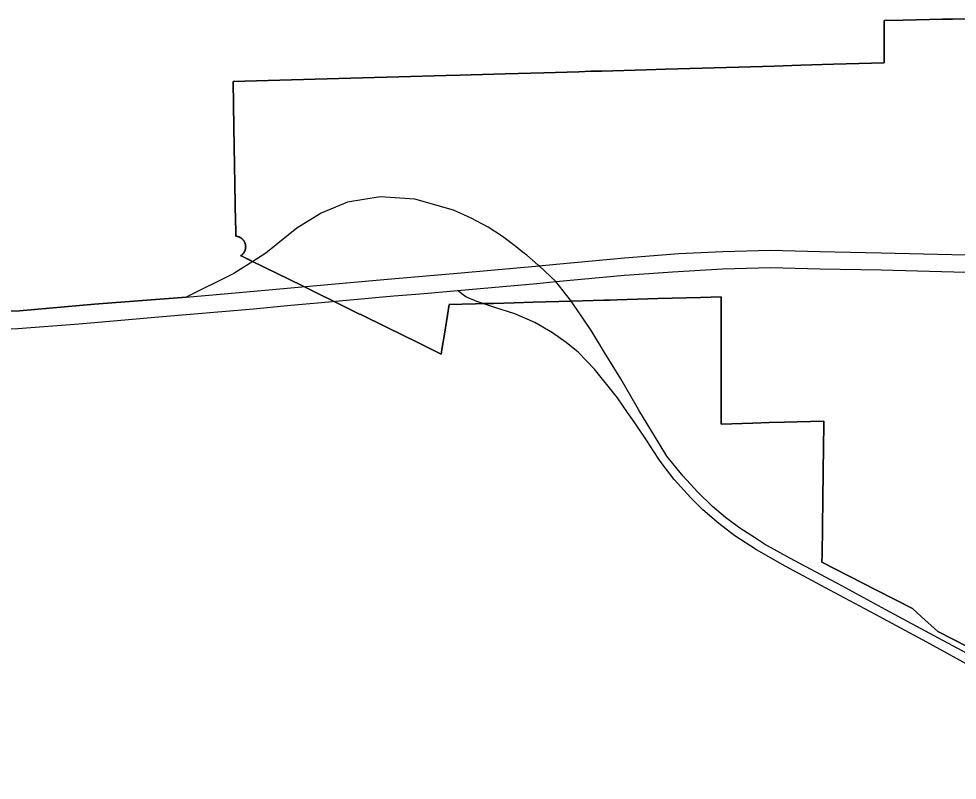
# Model space of a CAD drawing. Extents: x 0 to 34, y 0 to 22.
# Drawn here: x 4.6123 to 4.6836, y 15.7009 to 15.7587 of the extents above; entities that cross this region are included whole.
import ezdxf

# ---------------------------------------------------------------- set-up
doc = ezdxf.new("R2010")
doc.units = 0
for name, color, linetype in [('GM_X_Corporation', 7, 'Continuous'), ('GM_X_Interstate_Route', 7, 'Continuous'), ('GM_X_State_Route', 7, 'Continuous')]:
    doc.layers.add(name, color=color, linetype=linetype)

msp = doc.modelspace()

# ---------------------------------------------------------------- linework, layer by layer
at = {"layer": 'GM_X_Corporation'}
for points in [[(4.684309, 15.71105), (4.682089, 15.712181), (4.680848, 15.713311), (4.680159, 15.713938), (4.677443, 15.715334), (4.6733, 15.717463), (4.673307, 15.718007), (4.673365, 15.722268), (4.673419, 15.726245), (4.673441, 15.727833), (4.673445, 15.728163), (4.673445, 15.728163), (4.671422, 15.728103), (4.670453, 15.728075), (4.669283, 15.72804), (4.668045, 15.728004), (4.66565, 15.727934), (4.665652, 15.730187), (4.665656, 15.73386), (4.665659, 15.736238), (4.66566, 15.737588), (4.664072, 15.737542), (4.660858, 15.73745), (4.657724, 15.737361), (4.657164, 15.737344), (4.656732, 15.737332), (4.654318, 15.737263), (4.654302, 15.737262), (4.651371, 15.737178), (4.649949, 15.737138), (4.648381, 15.737093), (4.647519, 15.737068), (4.647015, 15.737054), (4.645965, 15.737024), (4.645001, 15.736996), (4.644872, 15.736192), (4.644643, 15.734764), (4.644478, 15.733738), (4.644398, 15.73324), (4.644398, 15.73324), (4.642729, 15.73406), (4.640206, 15.7353), (4.638293, 15.73624), (4.638205, 15.736283), (4.637691, 15.736536), (4.636627, 15.737058), (4.636224, 15.737256), (4.635028, 15.737843), (4.633875, 15.73841), (4.629972, 15.740328), (4.629961, 15.740333), (4.629318, 15.740649), (4.629193, 15.74071), (4.629203, 15.740717), (4.629205, 15.740718), (4.629214, 15.740725), (4.629216, 15.740726), (4.629226, 15.740733), (4.629228, 15.740734), (4.629237, 15.740741), (4.629239, 15.740742), (4.629248, 15.740749), (4.62925, 15.740751), (4.629259, 15.740758), (4.629261, 15.740759), (4.62927, 15.740767), (4.629272, 15.740768), (4.629281, 15.740776), (4.629283, 15.740777), (4.629292, 15.740785), (4.629293, 15.740787), (4.629302, 15.740794), (4.629304, 15.740796), (4.629312, 15.740804), (4.629314, 15.740806), (4.629322, 15.740814), (4.629324, 15.740815), (4.629332, 15.740824), (4.629334, 15.740825), (4.629342, 15.740834), (4.629344, 15.740835), (4.629352, 15.740844), (4.629353, 15.740846), (4.629361, 15.740854), (4.629363, 15.740856), (4.62937, 15.740865), (4.629372, 15.740867), (4.629379, 15.740876), (4.629381, 15.740878), (4.629388, 15.740887), (4.62939, 15.740888), (4.629397, 15.740898), (4.629398, 15.7409), (4.629405, 15.740909), (4.629407, 15.740911), (4.629413, 15.74092), (4.629415, 15.740922), (4.629421, 15.740932), (4.629423, 15.740934), (4.629429, 15.740943), (4.629431, 15.740945), (4.629437, 15.740955), (4.629438, 15.740957), (4.629444, 15.740967), (4.629446, 15.740969), (4.629452, 15.740979), (4.629453, 15.740981), (4.629459, 15.740991), (4.62946, 15.740993), (4.629465, 15.741003), (4.629467, 15.741005), (4.629472, 15.741016), (4.629473, 15.741018), (4.629478, 15.741028), (4.62948, 15.74103), (4.629484, 15.741041), (4.629486, 15.741043), (4.62949, 15.741053), (4.629492, 15.741056), (4.629496, 15.741066), (4.629497, 15.741069), (4.629502, 15.741079), (4.629503, 15.741081), (4.629507, 15.741092), (4.629508, 15.741095), (4.629512, 15.741105), (4.629513, 15.741108), (4.629517, 15.741118), (4.629518, 15.741121), (4.629521, 15.741132), (4.629522, 15.741134), (4.629526, 15.741145), (4.629526, 15.741147), (4.62953, 15.741158), (4.629531, 15.741161), (4.629534, 15.741172), (4.629534, 15.741174), (4.629537, 15.741185), (4.629538, 15.741188), (4.629541, 15.741199), (4.629541, 15.741202), (4.629544, 15.741213), (4.629544, 15.741215), (4.629547, 15.741226), (4.629547, 15.741229), (4.629549, 15.74124), (4.62955, 15.741243), (4.629552, 15.741254), (4.629552, 15.741256), (4.629554, 15.741268), (4.629554, 15.74127), (4.629556, 15.741282), (4.629556, 15.741284), (4.629558, 15.741296), (4.629558, 15.741298), (4.629559, 15.74131), (4.62956, 15.741312), (4.62956, 15.741324), (4.629561, 15.741326), (4.629562, 15.741338), (4.629562, 15.74134), (4.629562, 15.741352), (4.629562, 15.741354), (4.629563, 15.741366), (4.629563, 15.741368), (4.629563, 15.74138), (4.629563, 15.741382), (4.629563, 15.741394), (4.629563, 15.741396), (4.629563, 15.741408), (4.629563, 15.74141), (4.629562, 15.741422), (4.629562, 15.741424), (4.629561, 15.741436), (4.629561, 15.741438), (4.629561, 15.74145), (4.62956, 15.741452), (4.629559, 15.741464), (4.629559, 15.741466), (4.629558, 15.741478), (4.629558, 15.74148), (4.629556, 15.741492), (4.629556, 15.741494), (4.629554, 15.741505), (4.629554, 15.741508), (4.629552, 15.741519), (4.629552, 15.741522), (4.62955, 15.741533), (4.629549, 15.741536), (4.629547, 15.741547), (4.629546, 15.741549), (4.629544, 15.741561), (4.629543, 15.741563), (4.629541, 15.741574), (4.62954, 15.741577), (4.629537, 15.741588), (4.629537, 15.74159), (4.629534, 15.741601), (4.629533, 15.741604), (4.62953, 15.741615), (4.629529, 15.741617), (4.629526, 15.741628), (4.629525, 15.741631), (4.629522, 15.741642), (4.629521, 15.741644), (4.629517, 15.741655), (4.629516, 15.741657), (4.629512, 15.741668), (4.629511, 15.741671), (4.629507, 15.741681), (4.629506, 15.741684), (4.629502, 15.741694), (4.629501, 15.741697), (4.629497, 15.741707), (4.629496, 15.741709), (4.629491, 15.74172), (4.62949, 15.741722), (4.629485, 15.741733), (4.629484, 15.741735), (4.629479, 15.741745), (4.629478, 15.741747), (4.629472, 15.741758), (4.629471, 15.74176), (4.629466, 15.74177), (4.629465, 15.741772), (4.629459, 15.741782), (4.629458, 15.741785), (4.629452, 15.741795), (4.629451, 15.741797), (4.629445, 15.741807), (4.629443, 15.741809), (4.629437, 15.741819), (4.629436, 15.741821), (4.62943, 15.74183), (4.629428, 15.741832), (4.629422, 15.741842), (4.62942, 15.741844), (4.629414, 15.741853), (4.629412, 15.741855), (4.629407, 15.741862), (4.629406, 15.741865), (4.629404, 15.741867), (4.629397, 15.741876), (4.629396, 15.741878), (4.629389, 15.741887), (4.629387, 15.741889), (4.62938, 15.741898), (4.629378, 15.7419), (4.629371, 15.741909), (4.629369, 15.741911), (4.629362, 15.741919), (4.62936, 15.741921), (4.629352, 15.74193), (4.629351, 15.741932), (4.629343, 15.74194), (4.629341, 15.741942), (4.629333, 15.74195), (4.629331, 15.741952), (4.629323, 15.74196), (4.629321, 15.741962), (4.629313, 15.74197), (4.629311, 15.741971), (4.629303, 15.741979), (4.629301, 15.741981), (4.629292, 15.741989), (4.62929, 15.74199), (4.629282, 15.741998), (4.62928, 15.742), (4.629271, 15.742007), (4.629269, 15.742008), (4.62926, 15.742016), (4.629258, 15.742017), (4.629249, 15.742024), (4.629247, 15.742026), (4.629238, 15.742033), (4.629236, 15.742034), (4.629226, 15.742041), (4.629224, 15.742043), (4.629215, 15.742049), (4.629213, 15.74205), (4.629203, 15.742057), (4.629201, 15.742058), (4.629192, 15.742065), (4.62919, 15.742066), (4.62918, 15.742072), (4.629178, 15.742073), (4.629168, 15.742079), (4.629166, 15.742081), (4.629155, 15.742086), (4.629153, 15.742087), (4.629143, 15.742093), (4.629141, 15.742094), (4.629131, 15.7421), (4.629129, 15.742101), (4.629118, 15.742106), (4.629116, 15.742107), (4.629106, 15.742112), (4.629104, 15.742113), (4.629093, 15.742118), (4.629091, 15.742119), (4.62908, 15.742124), (4.629078, 15.742125), (4.629067, 15.742129), (4.629065, 15.74213), (4.629054, 15.742135), (4.629052, 15.742136), (4.629041, 15.74214), (4.629039, 15.742141), (4.629028, 15.742144), (4.629026, 15.742145), (4.629015, 15.742149), (4.629012, 15.74215), (4.629001, 15.742153), (4.628999, 15.742154), (4.628988, 15.742158), (4.628986, 15.742158), (4.628975, 15.742161), (4.628972, 15.742162), (4.628961, 15.742165), (4.628959, 15.742166), (4.628947, 15.742168), (4.628945, 15.742169), (4.628934, 15.742172), (4.628931, 15.742172), (4.62892, 15.742175), (4.628918, 15.742175), (4.628906, 15.742177), (4.628904, 15.742178), (4.628892, 15.74218), (4.62889, 15.74218), (4.628879, 15.742182), (4.628876, 15.742182), (4.628865, 15.742184), (4.628862, 15.742184), (4.628851, 15.742186), (4.628848, 15.742186), (4.628837, 15.742187), (4.628834, 15.742187), (4.628823, 15.742188), (4.62882, 15.742189), (4.62881, 15.742731), (4.628809, 15.742798), (4.628801, 15.743216), (4.628668, 15.750451), (4.628604, 15.753914), (4.632157, 15.754017), (4.638438, 15.754198), (4.641192, 15.754277), (4.644762, 15.75438), (4.645814, 15.754411), (4.649268, 15.754511), (4.652197, 15.754595), (4.654858, 15.754672), (4.655749, 15.754698), (4.656592, 15.754722), (4.659964, 15.754819), (4.661424, 15.754861), (4.666045, 15.754995), (4.667001, 15.755022), (4.66966, 15.755099), (4.671684, 15.755158), (4.674163, 15.755229), (4.678016, 15.75534), (4.678022, 15.758555), (4.679452, 15.758584), (4.682457, 15.758645), (4.683212, 15.758661), (4.684471, 15.758686)], [(4.684471, 15.758686), (4.683212, 15.758661), (4.682457, 15.758645), (4.679452, 15.758584), (4.678022, 15.758555), (4.678016, 15.75534), (4.674163, 15.755229), (4.671684, 15.755158), (4.66966, 15.755099), (4.667001, 15.755022), (4.666045, 15.754995), (4.661424, 15.754861), (4.659964, 15.754819), (4.656592, 15.754722), (4.655749, 15.754698), (4.654858, 15.754672), (4.652197, 15.754595), (4.649268, 15.754511), (4.645814, 15.754411), (4.644762, 15.75438), (4.641192, 15.754277), (4.638438, 15.754198), (4.632157, 15.754017), (4.628604, 15.753914), (4.628668, 15.750451), (4.628801, 15.743216), (4.628809, 15.742798), (4.62881, 15.742731), (4.62882, 15.742189), (4.628823, 15.742188), (4.628834, 15.742187), (4.628837, 15.742187), (4.628848, 15.742186), (4.628851, 15.742186), (4.628862, 15.742184), (4.628865, 15.742184), (4.628876, 15.742182), (4.628879, 15.742182), (4.62889, 15.74218), (4.628892, 15.74218), (4.628904, 15.742178), (4.628906, 15.742177), (4.628918, 15.742175), (4.62892, 15.742175), (4.628931, 15.742172), (4.628934, 15.742172), (4.628945, 15.742169), (4.628947, 15.742168), (4.628959, 15.742166), (4.628961, 15.742165), (4.628972, 15.742162), (4.628975, 15.742161), (4.628986, 15.742158), (4.628988, 15.742158), (4.628999, 15.742154), (4.629001, 15.742153), (4.629012, 15.74215), (4.629015, 15.742149), (4.629026, 15.742145), (4.629028, 15.742144), (4.629039, 15.742141), (4.629041, 15.74214), (4.629052, 15.742136), (4.629054, 15.742135), (4.629065, 15.74213), (4.629067, 15.742129), (4.629078, 15.742125), (4.62908, 15.742124), (4.629091, 15.742119), (4.629093, 15.742118), (4.629104, 15.742113), (4.629106, 15.742112), (4.629116, 15.742107), (4.629118, 15.742106), (4.629129, 15.742101), (4.629131, 15.7421), (4.629141, 15.742094), (4.629143, 15.742093), (4.629153, 15.742087), (4.629155, 15.742086), (4.629166, 15.742081), (4.629168, 15.742079), (4.629178, 15.742073), (4.62918, 15.742072), (4.62919, 15.742066), (4.629192, 15.742065), (4.629201, 15.742058), (4.629203, 15.742057), (4.629213, 15.74205), (4.629215, 15.742049), (4.629224, 15.742043), (4.629226, 15.742041), (4.629236, 15.742034), (4.629238, 15.742033), (4.629247, 15.742026), (4.629249, 15.742024), (4.629258, 15.742017), (4.62926, 15.742016), (4.629269, 15.742008), (4.629271, 15.742007), (4.62928, 15.742), (4.629282, 15.741998), (4.62929, 15.74199), (4.629292, 15.741989), (4.629301, 15.741981), (4.629303, 15.741979), (4.629311, 15.741971), (4.629313, 15.74197), (4.629321, 15.741962), (4.629323, 15.74196), (4.629331, 15.741952), (4.629333, 15.74195), (4.629341, 15.741942), (4.629343, 15.74194), (4.629351, 15.741932), (4.629352, 15.74193), (4.62936, 15.741921), (4.629362, 15.741919), (4.629369, 15.741911), (4.629371, 15.741909), (4.629378, 15.7419), (4.62938, 15.741898), (4.629387, 15.741889), (4.629389, 15.741887), (4.629396, 15.741878), (4.629397, 15.741876), (4.629404, 15.741867), (4.629406, 15.741865), (4.629407, 15.741862), (4.629412, 15.741855), (4.629414, 15.741853), (4.62942, 15.741844), (4.629422, 15.741842), (4.629428, 15.741832), (4.62943, 15.74183), (4.629436, 15.741821), (4.629437, 15.741819), (4.629443, 15.741809), (4.629445, 15.741807), (4.629451, 15.741797), (4.629452, 15.741795), (4.629458, 15.741785), (4.629459, 15.741782), (4.629465, 15.741772), (4.629466, 15.74177), (4.629471, 15.74176), (4.629472, 15.741758), (4.629478, 15.741747), (4.629479, 15.741745), (4.629484, 15.741735), (4.629485, 15.741733), (4.62949, 15.741722), (4.629491, 15.74172), (4.629496, 15.741709), (4.629497, 15.741707), (4.629501, 15.741697), (4.629502, 15.741694), (4.629506, 15.741684), (4.629507, 15.741681), (4.629511, 15.741671), (4.629512, 15.741668), (4.629516, 15.741657), (4.629517, 15.741655), (4.629521, 15.741644), (4.629522, 15.741642), (4.629525, 15.741631), (4.629526, 15.741628), (4.629529, 15.741617), (4.62953, 15.741615), (4.629533, 15.741604), (4.629534, 15.741601), (4.629537, 15.74159), (4.629537, 15.741588), (4.62954, 15.741577), (4.629541, 15.741574), (4.629543, 15.741563), (4.629544, 15.741561), (4.629546, 15.741549), (4.629547, 15.741547), (4.629549, 15.741536), (4.62955, 15.741533), (4.629552, 15.741522), (4.629552, 15.741519), (4.629554, 15.741508), (4.629554, 15.741505), (4.629556, 15.741494), (4.629556, 15.741492), (4.629558, 15.74148), (4.629558, 15.741478), (4.629559, 15.741466), (4.629559, 15.741464), (4.62956, 15.741452), (4.629561, 15.74145), (4.629561, 15.741438), (4.629561, 15.741436), (4.629562, 15.741424), (4.629562, 15.741422), (4.629563, 15.74141), (4.629563, 15.741408), (4.629563, 15.741396), (4.629563, 15.741394), (4.629563, 15.741382), (4.629563, 15.74138), (4.629563, 15.741368), (4.629563, 15.741366), (4.629562, 15.741354), (4.629562, 15.741352), (4.629562, 15.74134), (4.629562, 15.741338), (4.629561, 15.741326), (4.62956, 15.741324), (4.62956, 15.741312), (4.629559, 15.74131), (4.629558, 15.741298), (4.629558, 15.741296), (4.629556, 15.741284), (4.629556, 15.741282), (4.629554, 15.74127), (4.629554, 15.741268), (4.629552, 15.741256), (4.629552, 15.741254), (4.62955, 15.741243), (4.629549, 15.74124), (4.629547, 15.741229), (4.629547, 15.741226), (4.629544, 15.741215), (4.629544, 15.741213), (4.629541, 15.741202), (4.629541, 15.741199), (4.629538, 15.741188), (4.629537, 15.741185), (4.629534, 15.741174), (4.629534, 15.741172), (4.629531, 15.741161), (4.62953, 15.741158), (4.629526, 15.741147), (4.629526, 15.741145), (4.629522, 15.741134), (4.629521, 15.741132), (4.629518, 15.741121), (4.629517, 15.741118), (4.629513, 15.741108), (4.629512, 15.741105), (4.629508, 15.741095), (4.629507, 15.741092), (4.629503, 15.741081), (4.629502, 15.741079), (4.629497, 15.741069), (4.629496, 15.741066), (4.629492, 15.741056), (4.62949, 15.741053), (4.629486, 15.741043), (4.629484, 15.741041), (4.62948, 15.74103), (4.629478, 15.741028), (4.629473, 15.741018), (4.629472, 15.741016), (4.629467, 15.741005), (4.629465, 15.741003), (4.62946, 15.740993), (4.629459, 15.740991), (4.629453, 15.740981), (4.629452, 15.740979), (4.629446, 15.740969), (4.629444, 15.740967), (4.629438, 15.740957), (4.629437, 15.740955), (4.629431, 15.740945), (4.629429, 15.740943), (4.629423, 15.740934), (4.629421, 15.740932), (4.629415, 15.740922), (4.629413, 15.74092), (4.629407, 15.740911), (4.629405, 15.740909), (4.629398, 15.7409), (4.629397, 15.740898), (4.62939, 15.740888), (4.629388, 15.740887), (4.629381, 15.740878), (4.629379, 15.740876), (4.629372, 15.740867), (4.62937, 15.740865), (4.629363, 15.740856), (4.629361, 15.740854), (4.629353, 15.740846), (4.629352, 15.740844), (4.629344, 15.740835), (4.629342, 15.740834), (4.629334, 15.740825), (4.629332, 15.740824), (4.629324, 15.740815), (4.629322, 15.740814), (4.629314, 15.740806), (4.629312, 15.740804), (4.629304, 15.740796), (4.629302, 15.740794), (4.629293, 15.740787), (4.629292, 15.740785), (4.629283, 15.740777), (4.629281, 15.740776), (4.629272, 15.740768), (4.62927, 15.740767), (4.629261, 15.740759), (4.629259, 15.740758), (4.62925, 15.740751), (4.629248, 15.740749), (4.629239, 15.740742), (4.629237, 15.740741), (4.629228, 15.740734), (4.629226, 15.740733), (4.629216, 15.740726), (4.629214, 15.740725), (4.629205, 15.740718), (4.629203, 15.740717), (4.629193, 15.74071), (4.629318, 15.740649), (4.629972, 15.740328), (4.633875, 15.73841), (4.635028, 15.737843), (4.636224, 15.737256), (4.636627, 15.737058), (4.637691, 15.736536), (4.638205, 15.736283), (4.638293, 15.73624), (4.640206, 15.7353), (4.642729, 15.73406), (4.644398, 15.73324), (4.644398, 15.73324), (4.644478, 15.733738), (4.644643, 15.734764), (4.644872, 15.736192), (4.645001, 15.736996), (4.645965, 15.737024), (4.647015, 15.737054), (4.647519, 15.737068), (4.648381, 15.737093), (4.649949, 15.737138), (4.651371, 15.737178), (4.654302, 15.737262), (4.656732, 15.737332), (4.657164, 15.737344), (4.657724, 15.737361), (4.660858, 15.73745), (4.664072, 15.737542), (4.66566, 15.737588), (4.665659, 15.736238), (4.665656, 15.73386), (4.665652, 15.730187), (4.66565, 15.727934), (4.668045, 15.728004), (4.669283, 15.72804), (4.670453, 15.728075), (4.671422, 15.728103), (4.673445, 15.728163), (4.673441, 15.727833), (4.673419, 15.726245), (4.673365, 15.722268), (4.673307, 15.718007), (4.6733, 15.717463), (4.677443, 15.715334), (4.680159, 15.713938), (4.680848, 15.713311), (4.682089, 15.712181), (4.684309, 15.71105)]]:
    msp.add_lwpolyline(points, dxfattribs=at)
at = {"layer": 'GM_X_Interstate_Route'}
for points in [[(4.625043, 15.737571), (4.629064, 15.73792), (4.635793, 15.738521), (4.640316, 15.738939), (4.645914, 15.739414), (4.651825, 15.73994), (4.653117, 15.740055), (4.658316, 15.740537), (4.66243, 15.74088), (4.665766, 15.74102), (4.669392, 15.741127), (4.673136, 15.74102), (4.677799, 15.740937), (4.684221, 15.740783), (4.685129, 15.740764), (4.688312, 15.740699), (4.695755, 15.740601), (4.699801, 15.74049), (4.706687, 15.740363), (4.718023, 15.740154), (4.727279, 15.739959), (4.738462, 15.739749), (4.749295, 15.739526), (4.770893, 15.739121)], [(4.660169, 15.739352), (4.661949, 15.739474), (4.665754, 15.739706), (4.669381, 15.739814), (4.673124, 15.739707), (4.677787, 15.739624), (4.684209, 15.73947), (4.685124, 15.739451), (4.6883, 15.739386), (4.697874, 15.739163), (4.69979, 15.739177), (4.707343, 15.739009), (4.718958, 15.738772), (4.727851, 15.73859), (4.728533, 15.738578)], [(4.651649, 15.738609), (4.653106, 15.738742), (4.658304, 15.739224), (4.660169, 15.739352)], [(4.643099, 15.737847), (4.645649, 15.73806), (4.651649, 15.738609)], [(4.58467, 15.737037), (4.600047, 15.736326), (4.606914, 15.736344), (4.612405, 15.73653), (4.618101, 15.737033), (4.625043, 15.737571)], [(4.632999, 15.736944), (4.635011, 15.737138), (4.640805, 15.737655), (4.643099, 15.737847)], [(4.616904, 15.735546), (4.618082, 15.735637), (4.62325, 15.736091), (4.625361, 15.736276), (4.630149, 15.736669), (4.632999, 15.736944)], [(4.583088, 15.735777), (4.600027, 15.734929), (4.606392, 15.73493), (4.612275, 15.73519), (4.616904, 15.735546)]]:
    msp.add_lwpolyline(points, dxfattribs=at)
at = {"layer": 'GM_X_State_Route'}
for points in [[(4.650555, 15.741009), (4.650088, 15.741387), (4.649065, 15.742176), (4.647957, 15.74287), (4.646671, 15.743557), (4.645328, 15.744156), (4.642398, 15.745006), (4.639757, 15.745185), (4.637297, 15.74476), (4.635292, 15.743923), (4.633435, 15.742792), (4.631096, 15.740907), (4.630378, 15.740448)], [(4.630378, 15.740448), (4.628656, 15.739348), (4.625043, 15.737571)], [(4.654217, 15.737343), (4.653106, 15.738742), (4.651825, 15.73994), (4.651772, 15.739989), (4.650888, 15.740739), (4.650555, 15.741009)], [(4.625043, 15.737571), (4.618101, 15.737033), (4.612405, 15.73653), (4.606914, 15.736344), (4.600047, 15.736326), (4.58467, 15.737037)], [(4.658549, 15.728802), (4.657768, 15.729934), (4.656029, 15.732097), (4.654785, 15.733382), (4.653892, 15.734133), (4.652838, 15.734865), (4.651498, 15.735651), (4.649997, 15.736294), (4.648389, 15.736794), (4.647103, 15.737241), (4.646281, 15.737598), (4.645649, 15.73806)], [(4.659267, 15.72921), (4.658036, 15.731363), (4.65679, 15.73335), (4.655838, 15.73496), (4.655056, 15.736124), (4.654217, 15.737343)], [(4.661529, 15.725499), (4.660931, 15.726449), (4.659394, 15.728987), (4.659267, 15.72921)], [(4.660496, 15.725915), (4.660021, 15.726629), (4.659037, 15.728094), (4.658549, 15.728802)], [(4.704834, 15.699342), (4.70123, 15.701089), (4.697776, 15.702773), (4.694873, 15.704176), (4.69026, 15.706517), (4.687453, 15.708017), (4.685022, 15.709317), (4.681267, 15.711374), (4.677299, 15.713504), (4.673904, 15.715326), (4.670502, 15.717154), (4.668332, 15.718392), (4.666697, 15.719438), (4.665461, 15.720375), (4.664248, 15.721421), (4.663334, 15.722324), (4.662089, 15.723735), (4.661325, 15.724709), (4.660971, 15.7252), (4.660496, 15.725915)], [(4.668176, 15.719315), (4.667062, 15.720027), (4.665982, 15.720831), (4.664993, 15.721682), (4.663849, 15.72278), (4.662775, 15.72397), (4.661529, 15.725499)], [(4.709463, 15.697892), (4.708314, 15.698454), (4.704871, 15.700109), (4.700865, 15.702052), (4.697434, 15.703707), (4.694571, 15.705121), (4.690025, 15.707449), (4.68722, 15.708938), (4.685031, 15.710148), (4.682139, 15.711687), (4.678156, 15.713831), (4.674793, 15.715658), (4.670856, 15.717768), (4.668942, 15.718826), (4.668176, 15.719315)]]:
    msp.add_lwpolyline(points, dxfattribs=at)

doc.saveas('drawing.dxf')
